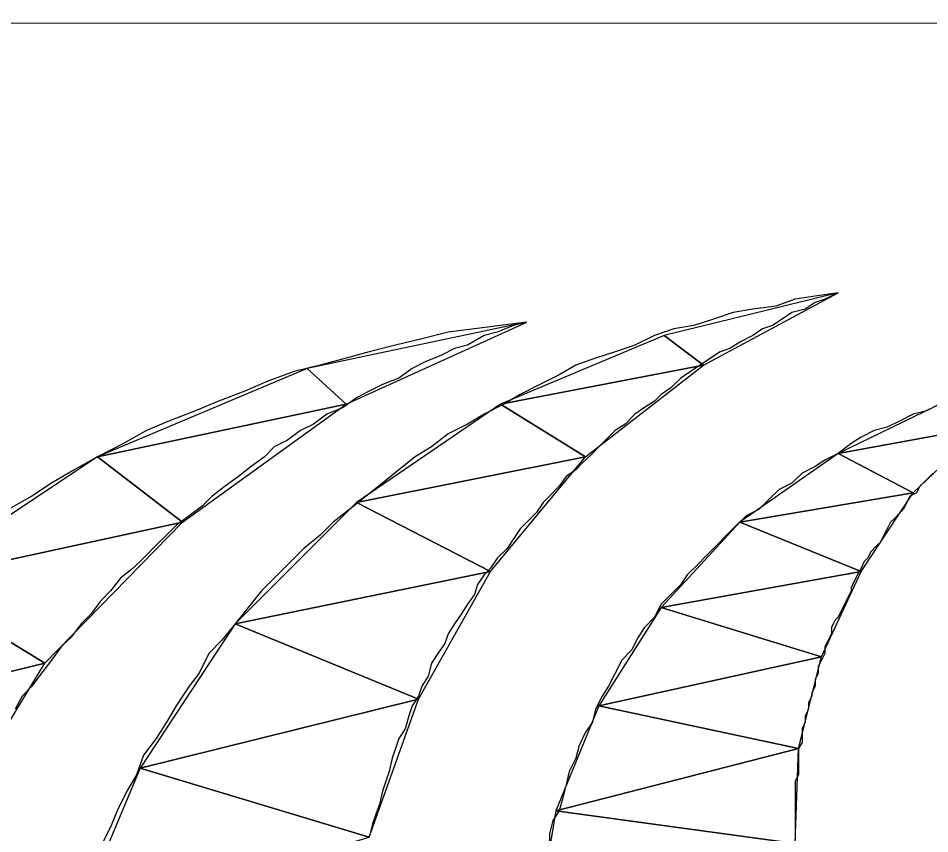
# Model space of a CAD drawing. Extents: x -495905 to -478420, y -1113297 to -1107716.
# Drawn here: x -483217.248 to -483214.49, y -1112279.87 to -1112277.403 of the extents above; entities that cross this region are included whole.
import ezdxf

# ---------------------------------------------------------------- set-up
doc = ezdxf.new("R2010")
doc.units = 0
doc.layers.add('legenda', color=7, linetype='Continuous')

msp = doc.modelspace()

# ---------------------------------------------------------------- linework, layer by layer
at = {"layer": 'legenda'}
msp.add_line((-483332.0619, -1112277.4439), (-483151.9591, -1112277.4033), dxfattribs=at)
for points in [[(-483214.7671, -1112278.234), (-483214.8365, -1112278.2442), (-483214.8967, -1112278.2534), (-483214.9557, -1112278.2738), (-483215.0251, -1112278.283), (-483215.0843, -1112278.2932), (-483215.1445, -1112278.3136), (-483215.2037, -1112278.333), (-483215.2639, -1112278.3432), (-483215.3229, -1112278.3626), (-483215.3821, -1112278.3922), (-483215.4413, -1112278.4126), (-483215.5015, -1112278.432), (-483215.5607, -1112278.4524), (-483215.6107, -1112278.482), (-483215.6697, -1112278.5114), (-483215.7289, -1112278.541), (-483215.7789, -1112278.5706), (-483215.8381, -1112278.6012), (-483215.8881, -1112278.6308), (-483215.9473, -1112278.6604), (-483215.9973, -1112278.7002), (-483216.0471, -1112278.7298), (-483216.0961, -1112278.7696), (-483216.1461, -1112278.8094), (-483216.1951, -1112278.8492), (-483216.2451, -1112278.8888), (-483216.2951, -1112278.9276), (-483216.3349, -1112278.9674), (-483216.3837, -1112279.0072), (-483216.4235, -1112279.047), (-483216.4735, -1112279.097), (-483216.5123, -1112279.1358), (-483216.5521, -1112279.1856), (-483216.5919, -1112279.2356), (-483216.6317, -1112279.2846), (-483216.6715, -1112279.3244), (-483216.7009, -1112279.3846), (-483216.7305, -1112279.4234), (-483216.7703, -1112279.4836), (-483216.7999, -1112279.5324), (-483216.8305, -1112279.5824), (-483216.8693, -1112279.6324), (-483216.8897, -1112279.6916), (-483216.9193, -1112279.7416), (-483216.9489, -1112279.8008), (-483216.9693, -1112279.8498), (-483216.9989, -1112279.91)], [(-483214.7671, -1112278.234), (-483214.8365, -1112278.2442), (-483214.8967, -1112278.2534), (-483214.9557, -1112278.2738), (-483215.0251, -1112278.283), (-483215.0843, -1112278.2932), (-483215.1445, -1112278.3136), (-483215.2037, -1112278.333), (-483215.2639, -1112278.3432), (-483215.3229, -1112278.3626), (-483215.3821, -1112278.3922), (-483215.4413, -1112278.4126), (-483215.5015, -1112278.432), (-483215.5607, -1112278.4524), (-483215.6107, -1112278.482), (-483215.6697, -1112278.5114), (-483215.7289, -1112278.541), (-483215.7789, -1112278.5706), (-483215.8381, -1112278.6012), (-483215.8881, -1112278.6308), (-483215.9473, -1112278.6604), (-483215.9973, -1112278.7002), (-483216.0471, -1112278.7298), (-483216.0961, -1112278.7696), (-483216.1461, -1112278.8094), (-483216.1951, -1112278.8492), (-483216.2451, -1112278.8888), (-483216.2951, -1112278.9276), (-483216.3349, -1112278.9674), (-483216.3837, -1112279.0072), (-483216.4235, -1112279.047), (-483216.4735, -1112279.097), (-483216.5123, -1112279.1358), (-483216.5521, -1112279.1856), (-483216.5919, -1112279.2356), (-483216.6317, -1112279.2846), (-483216.6715, -1112279.3244), (-483216.7009, -1112279.3846), (-483216.7305, -1112279.4234), (-483216.7703, -1112279.4836), (-483216.7999, -1112279.5324), (-483216.8305, -1112279.5824), (-483216.8693, -1112279.6324), (-483216.8897, -1112279.6916), (-483216.9193, -1112279.7416), (-483216.9489, -1112279.8008), (-483216.9693, -1112279.8498), (-483216.9989, -1112279.91)], [(-483214.7671, -1112278.234), (-483214.8069, -1112278.2534), (-483214.8365, -1112278.2636), (-483214.8671, -1112278.283), (-483214.9069, -1112278.2932), (-483214.9365, -1112278.3136), (-483214.9659, -1112278.333), (-483214.9955, -1112278.3432), (-483215.0251, -1112278.3626), (-483215.0649, -1112278.383), (-483215.0945, -1112278.4024), (-483215.1241, -1112278.4126), (-483215.1537, -1112278.432), (-483215.1843, -1112278.4524), (-483215.2139, -1112278.4716), (-483215.2435, -1112278.492), (-483215.2729, -1112278.5216), (-483215.3025, -1112278.541), (-483215.3229, -1112278.5614), (-483215.3525, -1112278.5808), (-483215.3821, -1112278.6012), (-483215.4117, -1112278.6308), (-483215.4413, -1112278.6502), (-483215.4617, -1112278.6706), (-483215.4913, -1112278.7002), (-483215.5107, -1112278.7196), (-483215.5413, -1112278.7492), (-483215.5607, -1112278.7696), (-483215.5903, -1112278.789), (-483215.6107, -1112278.8184), (-483215.6401, -1112278.8492), (-483215.6595, -1112278.8684), (-483215.6799, -1112278.898), (-483215.7095, -1112278.9276), (-483215.7289, -1112278.948), (-483215.7493, -1112278.9776), (-483215.7687, -1112279.0072), (-483215.7983, -1112279.0368), (-483215.8187, -1112279.0664), (-483215.8381, -1112279.0868), (-483215.8585, -1112279.1164), (-483215.8677, -1112279.146), (-483215.8881, -1112279.1756), (-483215.9075, -1112279.206), (-483215.9279, -1112279.2356), (-483215.9473, -1112279.2652), (-483215.9575, -1112279.2948), (-483215.9779, -1112279.3244), (-483215.9973, -1112279.354), (-483216.0073, -1112279.3938), (-483216.0267, -1112279.4234), (-483216.0369, -1112279.454), (-483216.0563, -1112279.4836), (-483216.0665, -1112279.5132), (-483216.0767, -1112279.5528), (-483216.0961, -1112279.5824), (-483216.1063, -1112279.612), (-483216.1165, -1112279.6416), (-483216.1257, -1112279.6814), (-483216.1359, -1112279.711), (-483216.1461, -1112279.7416), (-483216.1553, -1112279.7804), (-483216.1655, -1112279.811), (-483216.1757, -1112279.8406), (-483216.1859, -1112279.8804)], [(-483214.7671, -1112278.234), (-483214.8069, -1112278.2534), (-483214.8365, -1112278.2636), (-483214.8671, -1112278.283), (-483214.9069, -1112278.2932), (-483214.9365, -1112278.3136), (-483214.9659, -1112278.333), (-483214.9955, -1112278.3432), (-483215.0251, -1112278.3626), (-483215.0649, -1112278.383), (-483215.0945, -1112278.4024), (-483215.1241, -1112278.4126), (-483215.1537, -1112278.432), (-483215.1843, -1112278.4524), (-483215.2139, -1112278.4716), (-483215.2435, -1112278.492), (-483215.2729, -1112278.5216), (-483215.3025, -1112278.541), (-483215.3229, -1112278.5614), (-483215.3525, -1112278.5808), (-483215.3821, -1112278.6012), (-483215.4117, -1112278.6308), (-483215.4413, -1112278.6502), (-483215.4617, -1112278.6706), (-483215.4913, -1112278.7002), (-483215.5107, -1112278.7196), (-483215.5413, -1112278.7492), (-483215.5607, -1112278.7696), (-483215.5903, -1112278.789), (-483215.6107, -1112278.8184), (-483215.6401, -1112278.8492), (-483215.6595, -1112278.8684), (-483215.6799, -1112278.898), (-483215.7095, -1112278.9276), (-483215.7289, -1112278.948), (-483215.7493, -1112278.9776), (-483215.7687, -1112279.0072), (-483215.7983, -1112279.0368), (-483215.8187, -1112279.0664), (-483215.8381, -1112279.0868), (-483215.8585, -1112279.1164), (-483215.8677, -1112279.146), (-483215.8881, -1112279.1756), (-483215.9075, -1112279.206), (-483215.9279, -1112279.2356), (-483215.9473, -1112279.2652), (-483215.9575, -1112279.2948), (-483215.9779, -1112279.3244), (-483215.9973, -1112279.354), (-483216.0073, -1112279.3938), (-483216.0267, -1112279.4234), (-483216.0369, -1112279.454), (-483216.0563, -1112279.4836), (-483216.0665, -1112279.5132), (-483216.0767, -1112279.5528), (-483216.0961, -1112279.5824), (-483216.1063, -1112279.612), (-483216.1165, -1112279.6416), (-483216.1257, -1112279.6814), (-483216.1359, -1112279.711), (-483216.1461, -1112279.7416), (-483216.1553, -1112279.7804), (-483216.1655, -1112279.811), (-483216.1757, -1112279.8406), (-483216.1859, -1112279.8804)], [(-483215.7095, -1112278.3228), (-483215.7891, -1112278.333), (-483215.8677, -1112278.3432), (-483215.9473, -1112278.3524), (-483216.0267, -1112278.3728), (-483216.1063, -1112278.3922), (-483216.1859, -1112278.4126), (-483216.2553, -1112278.432), (-483216.3349, -1112278.4524), (-483216.4133, -1112278.4716), (-483216.4929, -1112278.5012), (-483216.5623, -1112278.5318), (-483216.6419, -1112278.5614), (-483216.7113, -1112278.591), (-483216.7907, -1112278.6206), (-483216.8601, -1112278.6502), (-483216.9295, -1112278.69), (-483217.0081, -1112278.7298), (-483217.0785, -1112278.7696), (-483217.1477, -1112278.8094), (-483217.2069, -1112278.8492), (-483217.2763, -1112278.8888)], [(-483215.7095, -1112278.3228), (-483215.7891, -1112278.333), (-483215.8677, -1112278.3432), (-483215.9473, -1112278.3524), (-483216.0267, -1112278.3728), (-483216.1063, -1112278.3922), (-483216.1859, -1112278.4126), (-483216.2553, -1112278.432), (-483216.3349, -1112278.4524), (-483216.4133, -1112278.4716), (-483216.4929, -1112278.5012), (-483216.5623, -1112278.5318), (-483216.6419, -1112278.5614), (-483216.7113, -1112278.591), (-483216.7907, -1112278.6206), (-483216.8601, -1112278.6502), (-483216.9295, -1112278.69), (-483217.0081, -1112278.7298), (-483217.0785, -1112278.7696), (-483217.1477, -1112278.8094), (-483217.2069, -1112278.8492), (-483217.2763, -1112278.8888)], [(-483215.7095, -1112278.3228), (-483215.7493, -1112278.333), (-483215.7983, -1112278.3524), (-483215.8381, -1112278.3626), (-483215.8881, -1112278.3922), (-483215.9279, -1112278.4024), (-483215.9677, -1112278.4228), (-483216.0165, -1112278.4422), (-483216.0563, -1112278.4626), (-483216.0961, -1112278.492), (-483216.1461, -1112278.5114), (-483216.1859, -1112278.5318), (-483216.2247, -1112278.5512), (-483216.2645, -1112278.5808), (-483216.3145, -1112278.6012), (-483216.3541, -1112278.6308), (-483216.3939, -1112278.6502), (-483216.4337, -1112278.6798), (-483216.4735, -1112278.7002), (-483216.5031, -1112278.7298), (-483216.5429, -1112278.7594), (-483216.5817, -1112278.789), (-483216.6215, -1112278.8184), (-483216.6613, -1112278.8492), (-483216.6909, -1112278.8786), (-483216.7305, -1112278.9082), (-483216.7703, -1112278.9378), (-483216.7999, -1112278.9674), (-483216.8305, -1112278.997), (-483216.8693, -1112279.0368), (-483216.8999, -1112279.0664), (-483216.9387, -1112279.097), (-483216.9693, -1112279.1358), (-483216.9989, -1112279.1664), (-483217.0285, -1112279.206), (-483217.0581, -1112279.2356), (-483217.0875, -1112279.2754), (-483217.1181, -1112279.305), (-483217.1477, -1112279.3448), (-483217.1773, -1112279.3846), (-483217.2069, -1112279.4234), (-483217.2365, -1112279.454), (-483217.2569, -1112279.4928)], [(-483215.7095, -1112278.3228), (-483215.7493, -1112278.333), (-483215.7983, -1112278.3524), (-483215.8381, -1112278.3626), (-483215.8881, -1112278.3922), (-483215.9279, -1112278.4024), (-483215.9677, -1112278.4228), (-483216.0165, -1112278.4422), (-483216.0563, -1112278.4626), (-483216.0961, -1112278.492), (-483216.1461, -1112278.5114), (-483216.1859, -1112278.5318), (-483216.2247, -1112278.5512), (-483216.2645, -1112278.5808), (-483216.3145, -1112278.6012), (-483216.3541, -1112278.6308), (-483216.3939, -1112278.6502), (-483216.4337, -1112278.6798), (-483216.4735, -1112278.7002), (-483216.5031, -1112278.7298), (-483216.5429, -1112278.7594), (-483216.5817, -1112278.789), (-483216.6215, -1112278.8184), (-483216.6613, -1112278.8492), (-483216.6909, -1112278.8786), (-483216.7305, -1112278.9082), (-483216.7703, -1112278.9378), (-483216.7999, -1112278.9674), (-483216.8305, -1112278.997), (-483216.8693, -1112279.0368), (-483216.8999, -1112279.0664), (-483216.9387, -1112279.097), (-483216.9693, -1112279.1358), (-483216.9989, -1112279.1664), (-483217.0285, -1112279.206), (-483217.0581, -1112279.2356), (-483217.0875, -1112279.2754), (-483217.1181, -1112279.305), (-483217.1477, -1112279.3448), (-483217.1773, -1112279.3846), (-483217.2069, -1112279.4234), (-483217.2365, -1112279.454), (-483217.2569, -1112279.4928)], [(-483214.4601, -1112278.5706), (-483214.4999, -1112278.591), (-483214.5397, -1112278.6012), (-483214.5793, -1112278.6206), (-483214.6191, -1112278.64), (-483214.6579, -1112278.6502), (-483214.6977, -1112278.6706), (-483214.7273, -1112278.69), (-483214.7671, -1112278.7196), (-483214.8069, -1112278.74), (-483214.8365, -1112278.7594), (-483214.8763, -1112278.7798), (-483214.9069, -1112278.8094), (-483214.9455, -1112278.8288), (-483214.9761, -1112278.8582), (-483215.0057, -1112278.8888), (-483215.0455, -1112278.9082), (-483215.0751, -1112278.9378), (-483215.1047, -1112278.9674), (-483215.1343, -1112278.997), (-483215.1639, -1112279.0276), (-483215.1935, -1112279.0572), (-483215.2241, -1112279.0868), (-483215.2435, -1112279.1164), (-483215.2729, -1112279.146), (-483215.3025, -1112279.1756), (-483215.3229, -1112279.2152), (-483215.3525, -1112279.2458), (-483215.3719, -1112279.2754), (-483215.3923, -1112279.3152), (-483215.4219, -1112279.3448), (-483215.4413, -1112279.3846), (-483215.4617, -1112279.4234), (-483215.4811, -1112279.454), (-483215.5015, -1112279.4928), (-483215.5107, -1112279.5324), (-483215.5311, -1112279.5632), (-483215.5505, -1112279.6028), (-483215.5607, -1112279.6416), (-483215.5811, -1112279.6814), (-483215.5903, -1112279.7212), (-483215.6005, -1112279.761), (-483215.6107, -1112279.8008), (-483215.6301, -1112279.8304), (-483215.6401, -1112279.8702), (-483215.6401, -1112279.92)], [(-483214.4601, -1112278.5706), (-483214.4999, -1112278.591), (-483214.5397, -1112278.6012), (-483214.5793, -1112278.6206), (-483214.6191, -1112278.64), (-483214.6579, -1112278.6502), (-483214.6977, -1112278.6706), (-483214.7273, -1112278.69), (-483214.7671, -1112278.7196), (-483214.8069, -1112278.74), (-483214.8365, -1112278.7594), (-483214.8763, -1112278.7798), (-483214.9069, -1112278.8094), (-483214.9455, -1112278.8288), (-483214.9761, -1112278.8582), (-483215.0057, -1112278.8888), (-483215.0455, -1112278.9082), (-483215.0751, -1112278.9378), (-483215.1047, -1112278.9674), (-483215.1343, -1112278.997), (-483215.1639, -1112279.0276), (-483215.1935, -1112279.0572), (-483215.2241, -1112279.0868), (-483215.2435, -1112279.1164), (-483215.2729, -1112279.146), (-483215.3025, -1112279.1756), (-483215.3229, -1112279.2152), (-483215.3525, -1112279.2458), (-483215.3719, -1112279.2754), (-483215.3923, -1112279.3152), (-483215.4219, -1112279.3448), (-483215.4413, -1112279.3846), (-483215.4617, -1112279.4234), (-483215.4811, -1112279.454), (-483215.5015, -1112279.4928), (-483215.5107, -1112279.5324), (-483215.5311, -1112279.5632), (-483215.5505, -1112279.6028), (-483215.5607, -1112279.6416), (-483215.5811, -1112279.6814), (-483215.5903, -1112279.7212), (-483215.6005, -1112279.761), (-483215.6107, -1112279.8008), (-483215.6301, -1112279.8304), (-483215.6401, -1112279.8702), (-483215.6401, -1112279.92)], [(-483214.4795, -1112278.7798), (-483214.4897, -1112278.789), (-483214.5101, -1112278.8094), (-483214.5193, -1112278.8184), (-483214.5295, -1112278.8388), (-483214.5499, -1112278.8492), (-483214.5589, -1112278.8684), (-483214.5693, -1112278.8888), (-483214.5793, -1112278.898), (-483214.5987, -1112278.9184), (-483214.6089, -1112278.9276), (-483214.6191, -1112278.948), (-483214.6283, -1112278.9674), (-483214.6385, -1112278.9878), (-483214.6487, -1112278.997), (-483214.6681, -1112279.0174), (-483214.6783, -1112279.0368), (-483214.6885, -1112279.047), (-483214.6977, -1112279.0664), (-483214.7079, -1112279.0868), (-483214.7181, -1112279.1062), (-483214.7273, -1112279.1266), (-483214.7273, -1112279.1358), (-483214.7375, -1112279.1562), (-483214.7477, -1112279.1756), (-483214.7579, -1112279.196), (-483214.7671, -1112279.2152), (-483214.7773, -1112279.2254), (-483214.7875, -1112279.2458), (-483214.7875, -1112279.2652), (-483214.7967, -1112279.2846), (-483214.8069, -1112279.305), (-483214.8069, -1112279.3244), (-483214.8171, -1112279.3448), (-483214.8273, -1112279.3642), (-483214.8273, -1112279.3846), (-483214.8365, -1112279.404), (-483214.8365, -1112279.4234), (-483214.8467, -1112279.4438), (-483214.8467, -1112279.454), (-483214.8569, -1112279.4734), (-483214.8569, -1112279.4928), (-483214.8671, -1112279.5132), (-483214.8671, -1112279.5324), (-483214.8763, -1112279.5528), (-483214.8763, -1112279.5722), (-483214.8763, -1112279.5926), (-483214.8865, -1112279.612), (-483214.8865, -1112279.6324), (-483214.8865, -1112279.6518), (-483214.8865, -1112279.6722), (-483214.8865, -1112279.6916), (-483214.8967, -1112279.711), (-483214.8967, -1112279.7314), (-483214.8967, -1112279.7508), (-483214.8967, -1112279.7712), (-483214.8967, -1112279.7906), (-483214.8967, -1112279.811), (-483214.8967, -1112279.8304), (-483214.8967, -1112279.8498), (-483214.8967, -1112279.8702), (-483214.8967, -1112279.8896)], [(-483214.4795, -1112278.7798), (-483214.4897, -1112278.789), (-483214.5101, -1112278.8094), (-483214.5193, -1112278.8184), (-483214.5295, -1112278.8388), (-483214.5499, -1112278.8492), (-483214.5589, -1112278.8684), (-483214.5693, -1112278.8888), (-483214.5793, -1112278.898), (-483214.5987, -1112278.9184), (-483214.6089, -1112278.9276), (-483214.6191, -1112278.948), (-483214.6283, -1112278.9674), (-483214.6385, -1112278.9878), (-483214.6487, -1112278.997), (-483214.6681, -1112279.0174), (-483214.6783, -1112279.0368), (-483214.6885, -1112279.047), (-483214.6977, -1112279.0664), (-483214.7079, -1112279.0868), (-483214.7181, -1112279.1062), (-483214.7273, -1112279.1266), (-483214.7273, -1112279.1358), (-483214.7375, -1112279.1562), (-483214.7477, -1112279.1756), (-483214.7579, -1112279.196), (-483214.7671, -1112279.2152), (-483214.7773, -1112279.2254), (-483214.7875, -1112279.2458), (-483214.7875, -1112279.2652), (-483214.7967, -1112279.2846), (-483214.8069, -1112279.305), (-483214.8069, -1112279.3244), (-483214.8171, -1112279.3448), (-483214.8273, -1112279.3642), (-483214.8273, -1112279.3846), (-483214.8365, -1112279.404), (-483214.8365, -1112279.4234), (-483214.8467, -1112279.4438), (-483214.8467, -1112279.454), (-483214.8569, -1112279.4734), (-483214.8569, -1112279.4928), (-483214.8671, -1112279.5132), (-483214.8671, -1112279.5324), (-483214.8763, -1112279.5528), (-483214.8763, -1112279.5722), (-483214.8763, -1112279.5926), (-483214.8865, -1112279.612), (-483214.8865, -1112279.6324), (-483214.8865, -1112279.6518), (-483214.8865, -1112279.6722), (-483214.8865, -1112279.6916), (-483214.8967, -1112279.711), (-483214.8967, -1112279.7314), (-483214.8967, -1112279.7508), (-483214.8967, -1112279.7712), (-483214.8967, -1112279.7906), (-483214.8967, -1112279.811), (-483214.8967, -1112279.8304), (-483214.8967, -1112279.8498), (-483214.8967, -1112279.8702), (-483214.8967, -1112279.8896)]]:
    msp.add_lwpolyline(points, dxfattribs=at)
for points in [[(-483214.7671, -1112278.234), (-483215.2933, -1112278.3626), (-483215.1741, -1112278.4524)], [(-483214.7671, -1112278.234), (-483215.2933, -1112278.3626), (-483215.1741, -1112278.4524)], [(-483215.7095, -1112278.3228), (-483216.3735, -1112278.4626), (-483216.2553, -1112278.5706)], [(-483215.7095, -1112278.3228), (-483216.3735, -1112278.4626), (-483216.2553, -1112278.5706)], [(-483215.2933, -1112278.3626), (-483215.7891, -1112278.5706), (-483215.1741, -1112278.4524)], [(-483215.2933, -1112278.3626), (-483215.7891, -1112278.5706), (-483215.1741, -1112278.4524)], [(-483216.3735, -1112278.4626), (-483217.0081, -1112278.7298), (-483216.2553, -1112278.5706)], [(-483216.3735, -1112278.4626), (-483217.0081, -1112278.7298), (-483216.2553, -1112278.5706)], [(-483215.1741, -1112278.4524), (-483215.7891, -1112278.5706), (-483215.5311, -1112278.7298)], [(-483215.1741, -1112278.4524), (-483215.7891, -1112278.5706), (-483215.5311, -1112278.7298)], [(-483216.2553, -1112278.5706), (-483217.0081, -1112278.7298), (-483216.7509, -1112278.9276)], [(-483216.2553, -1112278.5706), (-483217.0081, -1112278.7298), (-483216.7509, -1112278.9276)], [(-483215.7891, -1112278.5706), (-483216.2247, -1112278.8684), (-483215.5311, -1112278.7298)], [(-483215.7891, -1112278.5706), (-483216.2247, -1112278.8684), (-483215.5311, -1112278.7298)], [(-483214.4397, -1112278.5614), (-483214.7671, -1112278.7196), (-483214.3315, -1112278.64)], [(-483214.4397, -1112278.5614), (-483214.7671, -1112278.7196), (-483214.3315, -1112278.64)], [(-483214.3315, -1112278.64), (-483214.7671, -1112278.7196), (-483214.5397, -1112278.8388)], [(-483214.3315, -1112278.64), (-483214.7671, -1112278.7196), (-483214.5397, -1112278.8388)], [(-483214.7671, -1112278.7196), (-483215.0649, -1112278.9276), (-483214.5397, -1112278.8388)], [(-483214.7671, -1112278.7196), (-483215.0649, -1112278.9276), (-483214.5397, -1112278.8388)], [(-483217.0081, -1112278.7298), (-483217.5741, -1112279.1062), (-483216.7509, -1112278.9276)], [(-483217.0081, -1112278.7298), (-483217.5741, -1112279.1062), (-483216.7509, -1112278.9276)], [(-483215.5311, -1112278.7298), (-483216.2247, -1112278.8684), (-483215.8187, -1112279.0766)], [(-483215.5311, -1112278.7298), (-483216.2247, -1112278.8684), (-483215.8187, -1112279.0766)], [(-483214.5397, -1112278.8388), (-483215.0649, -1112278.9276), (-483214.6977, -1112279.0766)], [(-483214.5397, -1112278.8388), (-483215.0649, -1112278.9276), (-483214.6977, -1112279.0766)], [(-483216.2247, -1112278.8684), (-483216.5919, -1112279.2356), (-483215.8187, -1112279.0766)], [(-483216.2247, -1112278.8684), (-483216.5919, -1112279.2356), (-483215.8187, -1112279.0766)], [(-483216.7509, -1112278.9276), (-483217.5741, -1112279.1062), (-483217.1671, -1112279.354)], [(-483216.7509, -1112278.9276), (-483217.5741, -1112279.1062), (-483217.1671, -1112279.354)], [(-483215.0649, -1112278.9276), (-483215.3025, -1112279.1856), (-483214.6977, -1112279.0766)], [(-483215.0649, -1112278.9276), (-483215.3025, -1112279.1856), (-483214.6977, -1112279.0766)], [(-483215.8187, -1112279.0766), (-483216.5919, -1112279.2356), (-483216.0369, -1112279.4632)], [(-483215.8187, -1112279.0766), (-483216.5919, -1112279.2356), (-483216.0369, -1112279.4632)], [(-483214.6977, -1112279.0766), (-483215.3025, -1112279.1856), (-483214.8171, -1112279.3346)], [(-483214.6977, -1112279.0766), (-483215.3025, -1112279.1856), (-483214.8171, -1112279.3346)], [(-483217.5741, -1112279.1062), (-483218.0597, -1112279.5722), (-483217.1671, -1112279.354)], [(-483217.5741, -1112279.1062), (-483218.0597, -1112279.5722), (-483217.1671, -1112279.354)], [(-483215.3025, -1112279.1856), (-483215.4913, -1112279.4836), (-483214.8171, -1112279.3346)], [(-483215.3025, -1112279.1856), (-483215.4913, -1112279.4836), (-483214.8171, -1112279.3346)], [(-483216.5919, -1112279.2356), (-483216.8795, -1112279.6722), (-483216.0369, -1112279.4632)], [(-483216.5919, -1112279.2356), (-483216.8795, -1112279.6722), (-483216.0369, -1112279.4632)], [(-483217.1671, -1112279.354), (-483218.0597, -1112279.5722), (-483217.4751, -1112279.86)], [(-483217.1671, -1112279.354), (-483218.0597, -1112279.5722), (-483217.4751, -1112279.86)], [(-483214.8171, -1112279.3346), (-483215.4913, -1112279.4836), (-483214.8865, -1112279.612)], [(-483214.8171, -1112279.3346), (-483215.4913, -1112279.4836), (-483214.8865, -1112279.612)], [(-483216.0369, -1112279.4632), (-483216.8795, -1112279.6722), (-483216.1859, -1112279.8804)], [(-483216.0369, -1112279.4632), (-483216.8795, -1112279.6722), (-483216.1859, -1112279.8804)], [(-483215.4913, -1112279.4836), (-483215.6209, -1112279.8008), (-483214.8865, -1112279.612)], [(-483215.4913, -1112279.4836), (-483215.6209, -1112279.8008), (-483214.8865, -1112279.612)], [(-483214.8865, -1112279.612), (-483215.6209, -1112279.8008), (-483214.8967, -1112279.8996)], [(-483214.8865, -1112279.612), (-483215.6209, -1112279.8008), (-483214.8967, -1112279.8996)], [(-483216.8795, -1112279.6722), (-483217.0785, -1112280.1476), (-483216.1859, -1112279.8804)], [(-483216.8795, -1112279.6722), (-483217.0785, -1112280.1476), (-483216.1859, -1112279.8804)], [(-483215.6209, -1112279.8008), (-483215.6799, -1112280.1476), (-483214.8967, -1112279.8996)], [(-483215.6209, -1112279.8008), (-483215.6799, -1112280.1476), (-483214.8967, -1112279.8996)]]:
    msp.add_lwpolyline(points, close=True, dxfattribs=at)

doc.saveas('drawing.dxf')
